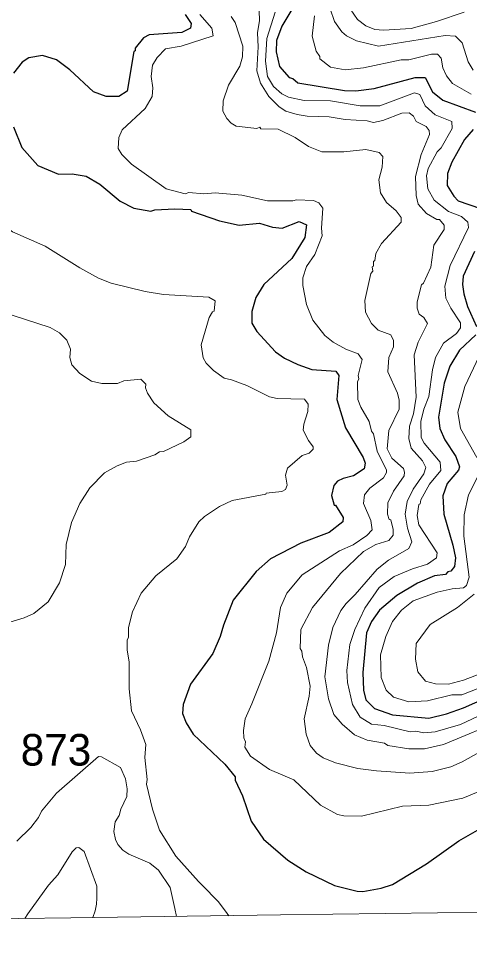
# Model space of a CAD drawing. Extents: x 265.7 to 292.1, y 7676.2 to 7704.2.
# Drawn here: x 275.523 to 276.665, y 7676.25 to 7678.586 of the extents above; entities that cross this region are included whole.
import ezdxf
from ezdxf.enums import TextEntityAlignment as Align

# ---------------------------------------------------------------- set-up
doc = ezdxf.new("R2010")
doc.units = 0
doc.header["$LTSCALE"] = 0.032
for name, color, linetype, lineweight in [('1', 7, 'Continuous', 25), ('2', 7, 'Continuous', 13), ('63', 7, 'Continuous', 25)]:
    doc.layers.add(name, color=color, linetype=linetype, lineweight=lineweight)
doc.layers.add('61', color=7, linetype='Continuous')

msp = doc.modelspace()

# ---------------------------------------------------------------- linework, layer by layer
at = {"layer": '1'}
for points in [[(276.24, 7678.6611), (276.2176, 7678.6133), (276.1897, 7678.5662), (276.1761, 7678.5303), (276.1753, 7678.5015), (276.1841, 7678.464), (276.2089, 7678.4361)], [(275.9455, 7678.5957), (275.9607, 7678.5734), (275.9583, 7678.5614), (275.9368, 7678.5502), (275.8538, 7678.5446), (275.8394, 7678.5374), (275.8187, 7678.5111), (275.8187, 7678.5039), (275.8155, 7678.5023), (275.7979, 7678.4018), (275.7772, 7678.3882), (275.7453, 7678.3882), (275.7133, 7678.4002), (275.6535, 7678.4561), (275.6192, 7678.4816), (275.5841, 7678.492), (275.549, 7678.4864), (275.5322, 7678.4752), (275.5107, 7678.4473)], [(276.2089, 7678.4361), (276.2177, 7678.4337), (276.2304, 7678.4233), (276.3485, 7678.4034), (276.3772, 7678.4026), (276.4235, 7678.409), (276.5273, 7678.4361), (276.5528, 7678.4369), (276.5719, 7678.4002), (276.5975, 7678.3794), (276.6805, 7678.3483)], [(275.5106, 7678.3116), (275.5314, 7678.259), (275.5721, 7678.2135), (275.624, 7678.1919), (275.6591, 7678.1927), (275.6942, 7678.1863), (275.7293, 7678.1664), (275.7804, 7678.1233), (275.8155, 7678.1057), (275.8586, 7678.0978), (275.8681, 7678.101), (275.9192, 7678.1041)], [(276.6741, 7678.3044), (276.6525, 7678.2797), (276.6206, 7678.2223), (276.6094, 7678.1935), (276.6086, 7678.1632), (276.6254, 7678.1361), (276.6366, 7678.1241), (276.6932, 7678.1049)], [(275.9192, 7678.1041), (275.9591, 7678.1018), (275.9615, 7678.0978), (276.0325, 7678.0738), (276.082, 7678.0627), (276.1331, 7678.0674), (276.1666, 7678.0571)], [(276.1666, 7678.0571), (276.1905, 7678.0547), (276.2336, 7678.0714), (276.2528, 7678.0635), (276.248, 7678.0308), (276.2152, 7677.9781), (276.1442, 7677.9118), (276.1243, 7677.8791), (276.1139, 7677.844), (276.1139, 7677.8145), (276.1267, 7677.793), (276.1738, 7677.7419), (276.1969, 7677.7251), (276.2304, 7677.7092), (276.2655, 7677.6972), (276.327, 7677.6924), (276.3342, 7677.6812), (276.3294, 7677.6206), (276.3509, 7677.5488), (276.3956, 7677.4738), (276.4012, 7677.4594), (276.3988, 7677.445), (276.3717, 7677.4275), (276.3453, 7677.4211), (276.331, 7677.4139), (276.3214, 7677.4027), (276.3158, 7677.3772), (276.3222, 7677.3533), (276.3262, 7677.3533), (276.3453, 7677.3222), (276.3445, 7677.311), (276.3102, 7677.2838), (276.2384, 7677.2567), (276.161, 7677.2168), (276.1251, 7677.1849), (276.0668, 7677.1123), (276.0421, 7677.0493), (276.0341, 7677.0205), (276.015, 7676.9774), (275.9583, 7676.9), (275.94, 7676.8482), (275.9384, 7676.825), (275.9479, 7676.8019), (275.9655, 7676.7732), (276.0453, 7676.6973), (276.0716, 7676.6646), (276.0716, 7676.6567), (276.09, 7676.6168), (276.1123, 7676.5529), (276.1434, 7676.5074), (276.2049, 7676.454), (276.2512, 7676.4244), (276.323, 7676.3893), (276.3804, 7676.375), (276.3948, 7676.3742), (276.4411, 7676.3829), (276.4698, 7676.3925), (276.556, 7676.4444), (276.6382, 7676.5026), (276.7148, 7676.5465)], [(276.6781, 7677.9956), (276.6493, 7677.9334), (276.6477, 7677.9118), (276.6509, 7677.8887), (276.6605, 7677.8568), (276.6829, 7677.8057)], [(276.6813, 7677.785), (276.6398, 7677.7459), (276.615, 7677.7052), (276.6007, 7677.6621), (276.5863, 7677.5759), (276.5903, 7677.5472), (276.6023, 7677.5185), (276.6302, 7677.4762), (276.6398, 7677.4506), (276.6374, 7677.4419), (276.6086, 7677.4083), (276.5975, 7677.3764), (276.5999, 7677.3301), (276.623, 7677.2519), (276.6294, 7677.22), (276.627, 7677.1977), (276.6182, 7677.1857), (276.6102, 7677.1841), (276.6047, 7677.1777), (276.5767, 7677.1737), (276.5336, 7677.1554), (276.481, 7677.1242), (276.4371, 7677.0875), (276.4171, 7677.0588), (276.4044, 7677.0301), (276.3948, 7676.9296), (276.3964, 7676.8849), (276.4028, 7676.8601), (276.4243, 7676.8378), (276.4698, 7676.8218), (276.5624, 7676.8138), (276.6071, 7676.8242), (276.6502, 7676.8394), (276.7076, 7676.8649)]]:
    msp.add_lwpolyline(points, dxfattribs=at)
at = {"layer": '2'}
for points in [[(276.5113, 7676.7357), (276.4586, 7676.7444), (276.4499, 7676.75), (276.406, 7676.758), (276.3741, 7676.7716), (276.3429, 7676.7987), (276.3214, 7676.8226), (276.3078, 7676.8625), (276.299, 7676.9184), (276.3078, 7676.9982), (276.319, 7677.0429), (276.3397, 7677.086), (276.3525, 7677.1043), (276.3756, 7677.1267), (276.4315, 7677.1913), (276.4602, 7677.2136), (276.5113, 7677.2432), (276.5193, 7677.2599), (276.5081, 7677.295), (276.5025, 7677.3301), (276.5073, 7677.3621), (276.5225, 7677.394), (276.5496, 7677.4323), (276.5544, 7677.4482), (276.5464, 7677.4658), (276.5177, 7677.4977), (276.5113, 7677.5217), (276.5129, 7677.5536), (276.5233, 7677.5847), (276.5304, 7677.627), (276.5249, 7677.7339), (276.5352, 7677.7658), (276.5592, 7677.8137), (276.5496, 7677.8289), (276.5376, 7677.8368), (276.5328, 7677.852), (276.5328, 7677.868), (276.544, 7677.9111), (276.5488, 7677.9158), (276.5672, 7677.9557), (276.5751, 7678.0116), (276.6007, 7678.0515), (276.6007, 7678.0627), (276.5895, 7678.077), (276.5823, 7678.077), (276.556, 7678.0922), (276.5352, 7678.1153), (276.5297, 7678.1377), (276.5281, 7678.1856), (276.5432, 7678.2414), (276.564, 7678.2925), (276.5632, 7678.3021), (276.5552, 7678.3124), (276.5297, 7678.3252), (276.5233, 7678.3388), (276.5121, 7678.3467), (276.4938, 7678.3459), (276.4459, 7678.3276), (276.4219, 7678.3228), (276.406, 7678.3268), (276.3501, 7678.33), (276.3102, 7678.3372), (276.2544, 7678.3388), (276.2288, 7678.3427), (276.2001, 7678.3515), (276.1833, 7678.3619), (276.157, 7678.3882), (276.1363, 7678.4218), (276.1267, 7678.4537), (276.1299, 7678.5143), (276.1283, 7678.5494), (276.1331, 7678.5813), (276.1315, 7678.6292)], [(275.9822, 7678.5957), (276.0126, 7678.5614), (276.0158, 7678.5422), (275.9352, 7678.5159), (275.8953, 7678.5087), (275.8745, 7678.4872), (275.8626, 7678.468), (275.8594, 7678.4393), (275.8634, 7678.4106), (275.8618, 7678.3882), (275.8442, 7678.3579), (275.786, 7678.3037), (275.7772, 7678.2845), (275.7756, 7678.2566), (275.7844, 7678.2414), (275.8091, 7678.2167), (275.8969, 7678.1544), (275.9448, 7678.1417), (275.9543, 7678.1449), (275.9926, 7678.1417), (276.0214, 7678.1441), (276.0884, 7678.1385), (276.1538, 7678.1241), (276.2177, 7678.1241), (276.2272, 7678.1265), (276.2703, 7678.1249), (276.2839, 7678.1193), (276.2935, 7678.1058), (276.2903, 7678.0547), (276.2919, 7678.0355), (276.2735, 7677.9877), (276.2528, 7677.9573), (276.2432, 7677.9286), (276.2432, 7677.9095), (276.2528, 7677.8616), (276.2687, 7677.8217), (276.299, 7677.7826), (276.3198, 7677.7658), (276.3517, 7677.7483), (276.3836, 7677.7363), (276.3932, 7677.7219), (276.3836, 7677.6812), (276.3852, 7677.6733), (276.3812, 7677.6653), (276.3828, 7677.6206), (276.39, 7677.6014), (276.4108, 7677.5647), (276.4171, 7677.5408), (276.4219, 7677.5336), (276.4315, 7677.4897), (276.4554, 7677.4419), (276.4554, 7677.4363), (276.4475, 7677.4227), (276.4124, 7677.3964), (276.3996, 7677.3796), (276.3964, 7677.3573), (276.4155, 7677.3142), (276.4187, 7677.291), (276.4052, 7677.2767), (276.3709, 7677.2527), (276.3357, 7677.2376)], [(276.173, 7678.6021), (276.1522, 7678.5351), (276.1482, 7678.4776)], [(276.3126, 7678.6101), (276.323, 7678.5782), (276.3421, 7678.5518), (276.3533, 7678.5422), (276.3788, 7678.5295), (276.4347, 7678.5159), (276.6039, 7678.543), (276.6294, 7678.5414), (276.647, 7678.5247), (276.6621, 7678.476), (276.6741, 7678.4553)], [(276.6517, 7678.6021), (276.5815, 7678.5781), (276.5177, 7678.5606), (276.4475, 7678.5566), (276.4251, 7678.5582), (276.4028, 7678.567), (276.3812, 7678.5837), (276.3629, 7678.6101)], [(276.062, 7678.5909), (276.0716, 7678.5758), (276.0908, 7678.5159), (276.09, 7678.4888), (276.0836, 7678.4648), (276.0549, 7678.417), (276.0413, 7678.3771), (276.0405, 7678.3515), (276.0509, 7678.3324), (276.062, 7678.3204), (276.074, 7678.3132), (276.1267, 7678.3076), (276.1339, 7678.3108), (276.1371, 7678.3068), (276.1809, 7678.306), (276.224, 7678.2845), (276.2576, 7678.2614), (276.2911, 7678.2486), (276.3469, 7678.2478), (276.4028, 7678.2542), (276.4363, 7678.2462), (276.4459, 7678.2366), (276.4443, 7678.2095), (276.4355, 7678.1776), (276.4395, 7678.1441), (276.4554, 7678.1201), (276.4794, 7678.0986), (276.4921, 7678.0818)], [(276.6693, 7678.3946), (276.6222, 7678.4217), (276.6071, 7678.4409), (276.5975, 7678.4608), (276.5935, 7678.4856), (276.5839, 7678.4952), (276.5688, 7678.4952), (276.5113, 7678.4816), (276.4922, 7678.4816), (276.3964, 7678.4608), (276.3501, 7678.4561), (276.3134, 7678.4624), (276.2863, 7678.484), (276.2863, 7678.4896), (276.2767, 7678.5031), (276.2671, 7678.5414), (276.2727, 7678.5925)], [(276.1482, 7678.4776), (276.1538, 7678.4393), (276.169, 7678.4138), (276.1897, 7678.3954), (276.2065, 7678.3866), (276.2464, 7678.3779), (276.3134, 7678.3771)], [(276.3134, 7678.3771), (276.3884, 7678.3651), (276.4379, 7678.3651), (276.5257, 7678.3978), (276.5392, 7678.3938), (276.5528, 7678.3643), (276.5783, 7678.3419), (276.6206, 7678.3252), (276.6214, 7678.3076), (276.5935, 7678.2582), (276.5831, 7678.2478), (276.5608, 7678.2063), (276.556, 7678.1872), (276.56, 7678.1544), (276.5759, 7678.1257), (276.6118, 7678.097), (276.6446, 7678.0842), (276.6613, 7678.0698), (276.6629, 7678.0563), (276.6166, 7677.9605), (276.6023, 7677.9079), (276.6055, 7677.8775), (276.6182, 7677.852), (276.6422, 7677.8153), (276.6422, 7677.8025), (276.6326, 7677.7882), (276.5991, 7677.7634), (276.5791, 7677.7275), (276.5711, 7677.6956), (276.5624, 7677.6286), (276.5496, 7677.5967), (276.5416, 7677.5647), (276.5432, 7677.5248), (276.5504, 7677.5105), (276.5911, 7677.4618), (276.5927, 7677.4411), (276.564, 7677.4067), (276.5416, 7677.3668), (276.54, 7677.3565), (276.5368, 7677.3549), (276.5328, 7677.3269), (276.5368, 7677.303), (276.5831, 7677.2328), (276.5815, 7677.22), (276.5584, 7677.2033), (276.5209, 7677.1921), (276.4746, 7677.1721), (276.4363, 7677.1442), (276.4004, 7677.0923), (276.3748, 7677.0381), (276.3621, 7676.9998), (276.3549, 7676.9344), (276.3565, 7676.904), (276.3685, 7676.8482), (276.3884, 7676.8162), (276.4171, 7676.7987), (276.4491, 7676.7947), (276.5153, 7676.7787), (276.5289, 7676.7803), (276.5496, 7676.7763), (276.5783, 7676.7787), (276.6422, 7676.7979), (276.7012, 7676.825)], [(275.3742, 7678.2478), (275.4005, 7678.1792), (275.4309, 7678.1153), (275.462, 7678.0802), (275.5083, 7678.0459), (275.5905, 7678.0092), (275.6782, 7677.9541)], [(276.4921, 7678.0818), (276.4921, 7678.0698), (276.4427, 7678.0164), (276.4283, 7677.9908), (276.4251, 7677.9725), (276.4219, 7677.9701), (276.4219, 7677.9589)], [(275.6782, 7677.9541), (275.7261, 7677.9278), (275.758, 7677.9158), (275.8442, 7677.8943), (275.8905, 7677.8871), (276.0054, 7677.8799), (276.0214, 7677.8704), (276.0182, 7677.8448), (276.0142, 7677.8432), (276.0062, 7677.8289), (275.9854, 7677.7594), (275.991, 7677.7267), (275.9982, 7677.7132), (276.0166, 7677.694), (276.0437, 7677.6749), (276.0629, 7677.6709), (276.1012, 7677.6565), (276.1586, 7677.6278), (276.1778, 7677.623), (276.2472, 7677.6214), (276.2567, 7677.6094), (276.256, 7677.5903), (276.2456, 7677.5584), (276.244, 7677.5432), (276.2575, 7677.5169), (276.2695, 7677.5009), (276.2695, 7677.4953), (276.2591, 7677.4849), (276.2416, 7677.4786), (276.2041, 7677.4466), (276.1993, 7677.4291), (276.2033, 7677.4036), (276.1993, 7677.3932), (276.1897, 7677.3876), (276.1506, 7677.3836), (276.1498, 7677.3812), (276.0644, 7677.3652), (276.0325, 7677.3501), (275.9942, 7677.3245), (275.9799, 7677.311), (275.9559, 7677.2727), (275.9463, 7677.2487), (275.924, 7677.2168), (275.8713, 7677.1737), (275.8338, 7677.1306), (275.8115, 7677.0828), (275.8019, 7677.0429), (275.8019, 7677.0189), (275.7987, 7677.011), (275.7987, 7676.987), (275.8035, 7676.9551), (275.8035, 7676.8881), (275.8091, 7676.8322), (275.8322, 7676.7843), (275.8458, 7676.7468), (275.8434, 7676.7141), (275.849, 7676.6583), (275.8474, 7676.6463), (275.8626, 7676.5832), (275.8801, 7676.5298), (275.9216, 7676.4636), (275.9787, 7676.4001), (275.9886, 7676.3909), (276.029, 7676.3488), (276.0473, 7676.3247), (276.056, 7676.3131)], [(276.4219, 7677.9589), (276.4187, 7677.9565), (276.4203, 7677.9462), (276.4155, 7677.9398), (276.4004, 7677.8712), (276.402, 7677.8424), (276.4171, 7677.8137), (276.4339, 7677.7961), (276.4658, 7677.7842), (276.473, 7677.7706), (276.473, 7677.7539), (276.461, 7677.7275), (276.4586, 7677.6908), (276.4826, 7677.6366), (276.4874, 7677.619), (276.4874, 7677.5959), (276.461, 7677.5424), (276.457, 7677.4961), (276.4682, 7677.4722), (276.4977, 7677.4458), (276.5009, 7677.4371), (276.5001, 7677.4275), (276.473, 7677.3884), (276.4586, 7677.3589), (276.4578, 7677.3301), (276.4618, 7677.3166), (276.4658, 7677.3158), (276.4722, 7677.2918), (276.4722, 7677.2775), (276.461, 7677.2639), (276.4283, 7677.2535), (276.3964, 7677.236), (276.3381, 7677.1801), (276.2679, 7677.0939), (276.2384, 7677.0381), (276.236, 7676.9902), (276.2408, 7676.983), (276.2424, 7676.9687), (276.2528, 7676.9423), (276.2615, 7676.8945), (276.2591, 7676.8689), (276.2464, 7676.8115), (276.2512, 7676.7732), (276.2615, 7676.7444), (276.2775, 7676.7253), (276.2943, 7676.7133), (276.3262, 7676.7005), (276.382, 7676.6862), (276.4299, 7676.6798), (276.5145, 7676.6742), (276.5704, 7676.6782), (276.6182, 7676.6902), (276.647, 7676.7029), (276.7268, 7676.7476)], [(275.5075, 7677.8344), (275.6032, 7677.8033), (275.6272, 7677.7898), (275.6455, 7677.7714), (275.6551, 7677.7483), (275.6535, 7677.7275), (275.6583, 7677.7084)], [(276.6837, 7677.4738), (276.6422, 7677.5472), (276.6358, 7677.5887), (276.6533, 7677.6541), (276.69, 7677.7307)], [(275.6583, 7677.7084), (275.6782, 7677.6868), (275.7078, 7677.6669), (275.7341, 7677.6613), (275.774, 7677.6613), (275.7899, 7677.6677), (275.833, 7677.6725)], [(275.833, 7677.6725), (275.8458, 7677.6597), (275.845, 7677.6501), (275.8498, 7677.6366), (275.8657, 7677.6126), (275.9025, 7677.5791), (275.9591, 7677.544), (275.9591, 7677.5264), (275.9416, 7677.5137), (275.8905, 7677.4889), (275.8801, 7677.4881), (275.8681, 7677.4809), (275.8219, 7677.465), (275.7963, 7677.4618), (275.7732, 7677.453), (275.7405, 7677.4347), (275.7038, 7677.3972), (275.6782, 7677.3573), (275.6575, 7677.3094), (275.6439, 7677.2535), (275.6423, 7677.2025), (275.6272, 7677.1562), (275.5984, 7677.1083), (275.5617, 7677.0788), (275.5378, 7677.0676), (275.4899, 7677.0532)], [(276.4929, 7677.0868), (276.5225, 7677.1107), (276.5831, 7677.133), (276.6214, 7677.141), (276.6502, 7677.1434), (276.6573, 7677.1498), (276.6645, 7677.1705), (276.6509, 7677.2743), (276.6517, 7677.3285), (276.6629, 7677.3796), (276.6868, 7677.4275)], [(276.3357, 7677.2376), (276.2416, 7677.1769), (276.2025, 7677.1298), (276.1865, 7677.0939), (276.1762, 7677.0301), (276.157, 7676.9583), (276.1139, 7676.8498)], [(276.6773, 7677.1275), (276.635, 7677.0939), (276.5656, 7677.0508), (276.5304, 7677.003), (276.5281, 7676.9631), (276.5344, 7676.9312), (276.5536, 7676.9072), (276.5791, 7676.9008), (276.6118, 7676.9), (276.6502, 7676.9096), (276.6964, 7676.9272)], [(276.473, 7676.8665), (276.4539, 7676.8841), (276.4411, 7676.9168), (276.4395, 7676.9742), (276.453, 7677.0205), (276.4706, 7677.0588), (276.4929, 7677.0868)], [(276.7124, 7676.8992), (276.6454, 7676.8729), (276.6206, 7676.8729), (276.5592, 7676.8577), (276.5113, 7676.8553), (276.473, 7676.8665)], [(276.1139, 7676.8498), (276.0972, 7676.8115), (276.0932, 7676.7827), (276.094, 7676.7636), (276.098, 7676.754), (276.0964, 7676.7404), (276.1107, 7676.7173), (276.1586, 7676.6838), (276.22, 7676.6575), (276.2879, 7676.5928), (276.331, 7676.5697), (276.3469, 7676.5665), (276.3916, 7676.5657), (276.4953, 7676.5904), (276.5624, 7676.5928), (276.6486, 7676.6112), (276.6869, 7676.6271)], [(276.8831, 7676.8482), (276.8632, 7676.829), (276.8369, 7676.8154), (276.7539, 7676.8107), (276.5991, 7676.7468), (276.5512, 7676.7357), (276.5113, 7676.7357)], [(275.5186, 7676.5018), (275.5545, 7676.537), (275.5737, 7676.5617), (275.5817, 7676.5777), (275.6192, 7676.6239), (275.7253, 7676.7165), (275.7333, 7676.7157), (275.7812, 7676.6886), (275.7939, 7676.6599), (275.7979, 7676.6343), (275.7971, 7676.6152), (275.782, 7676.5832), (275.778, 7676.5673), (275.7676, 7676.5513), (275.7644, 7676.5266), (275.7684, 7676.5066), (275.7748, 7676.4939), (275.7875, 7676.4795), (275.8027, 7676.4691), (275.8554, 7676.446), (275.8777, 7676.4284), (275.9072, 7676.3846), (275.9193, 7676.3318), (275.923, 7676.3113)], [(275.5389, 7676.3061), (275.5469, 7676.3181), (275.5992, 7676.3909), (275.6224, 7676.4165), (275.6591, 7676.4747), (275.6691, 7676.4847), (275.6755, 7676.4861), (275.6896, 7676.4761), (275.7215, 7676.3882), (275.7215, 7676.3576), (275.7204, 7676.3422), (275.7169, 7676.3259), (275.7117, 7676.3089)]]:
    msp.add_lwpolyline(points, dxfattribs=at)
at = {"layer": '63', "lineweight": 13}
msp.add_lwpolyline([(280.4306, 7676.3719), (279.9, 7676.3649), (279.3695, 7676.3578), (278.839, 7676.3508), (278.3084, 7676.3437), (277.7779, 7676.3366), (277.2473, 7676.3295), (276.7168, 7676.3224), (276.1862, 7676.3153), (275.6557, 7676.3081), (275.1251, 7676.3009), (274.5946, 7676.2937), (274.064, 7676.2865), (273.5335, 7676.2793), (273.0029, 7676.2721), (272.4723, 7676.2648), (271.9418, 7676.2575), (271.4112, 7676.2502)], dxfattribs=at)

# ---------------------------------------------------------------- texts
at = {"layer": '61'}
msp.add_text('873', height=0.08, dxfattribs=at).set_placement((275.618, 7676.6935), align=Align.CENTER)

doc.saveas('drawing.dxf')
